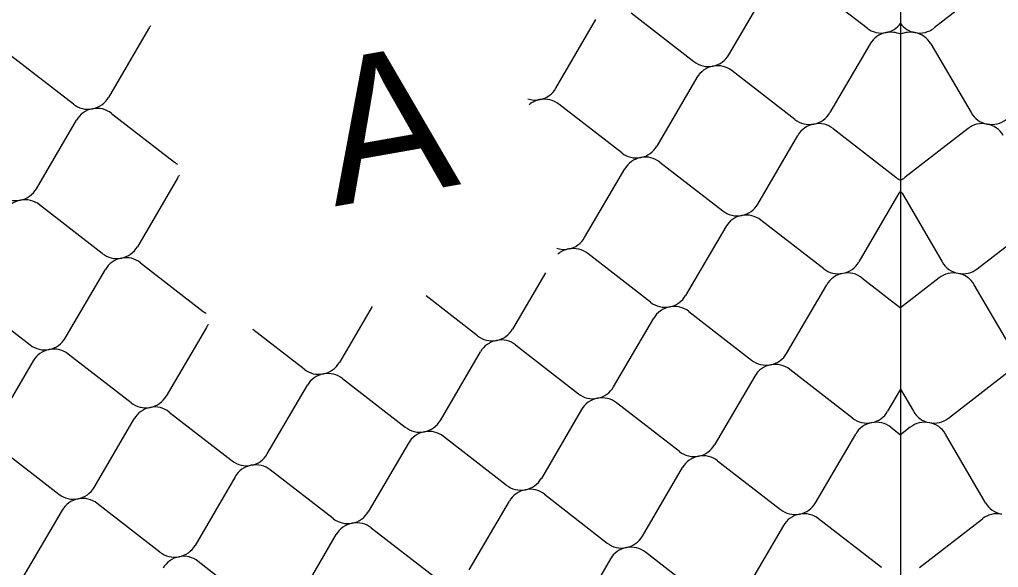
# Model space of a CAD drawing. Extents: x 638850 to 644908, y 297188 to 298900.
# Drawn here: x 644270.47 to 644309.83, y 297476.69 to 297498.7 of the extents above; entities that cross this region are included whole.
import ezdxf

# ---------------------------------------------------------------- set-up
doc = ezdxf.new("R2010")
doc.units = 0
doc.layers.add('3', color=7, linetype='Continuous')
doc.layers.add('5', color=7, linetype='Continuous')

msp = doc.modelspace()

# ---------------------------------------------------------------- linework, layer by layer
at = {"layer": '3'}
msp.add_line((644305.895, 297551.185), (644305.895, 297364.484), dxfattribs=at)
at = {"layer": '5'}
for p, q in [((644302.021, 297500.316), (644304.548, 297498.359)), ((644309.77, 297500.316), (644307.242, 297498.359)), ((644298.996, 297497.285), (644300.611, 297500.043)), ((644295.059, 297498.969), (644297.586, 297497.012)), ((644292.034, 297495.938), (644293.649, 297498.697)), ((644275.664, 297498.33), (644274.049, 297495.571)), ((644304.672, 297497.717), (644303.057, 297494.959)), ((644307.118, 297497.717), (644308.733, 297494.959)), ((644272.639, 297495.298), (644270.112, 297497.256)), ((644297.71, 297496.37), (644296.095, 297493.612)), ((644301.647, 297494.686), (644299.12, 297496.643)), ((644294.686, 297493.339), (644292.158, 297495.297)), ((644274.173, 297494.93), (644276.701, 297492.972)), ((644271.148, 297491.898), (644272.764, 297494.657)), ((644300.156, 297491.286), (644301.772, 297494.044)), ((644303.181, 297494.317), (644305.709, 297492.36)), ((644308.609, 297494.317), (644306.082, 297492.36)), ((644296.219, 297492.97), (644298.747, 297491.013)), ((644293.194, 297489.939), (644294.81, 297492.698)), ((644276.825, 297492.331), (644275.209, 297489.572)), ((644305.833, 297491.718), (644304.217, 297488.96)), ((644305.958, 297491.718), (644307.573, 297488.96)), ((644273.8, 297489.3), (644271.272, 297491.257)), ((644302.808, 297488.687), (644300.28, 297490.644)), ((644308.983, 297488.687), (644311.51, 297490.644)), ((644298.871, 297490.372), (644297.255, 297487.613)), ((644295.846, 297487.34), (644293.318, 297489.298)), ((644275.334, 297488.931), (644277.861, 297486.973)), ((644272.309, 297485.899), (644273.924, 297488.658)), ((644291.615, 297488.524), (644290.294, 297486.266)), ((644304.341, 297488.318), (644305.895, 297487.115)), ((644307.449, 297488.318), (644305.895, 297487.115)), ((644301.317, 297485.287), (644302.932, 297488.045)), ((644310.474, 297485.287), (644308.859, 297488.045)), ((644268.372, 297487.584), (644270.899, 297485.627)), ((644288.884, 297485.994), (644286.816, 297487.595)), ((644284.653, 297487.177), (644283.332, 297484.92)), ((644297.38, 297486.971), (644299.907, 297485.014)), ((644294.355, 297483.94), (644295.97, 297486.699)), ((644277.985, 297486.332), (644276.37, 297483.573)), ((644281.922, 297484.647), (644279.854, 297486.249)), ((644287.393, 297482.594), (644289.008, 297485.352)), ((644290.418, 297485.625), (644292.945, 297483.668)), ((644271.023, 297484.985), (644269.408, 297482.227)), ((644274.96, 297483.301), (644272.433, 297485.258)), ((644303.968, 297482.688), (644301.441, 297484.645)), ((644307.822, 297482.688), (644310.35, 297484.645)), ((644283.456, 297484.278), (644285.983, 297482.321)), ((644300.031, 297484.373), (644298.416, 297481.614)), ((644280.431, 297481.247), (644282.046, 297484.006)), ((644305.895, 297483.845), (644305.378, 297482.961)), ((644305.895, 297483.845), (644306.413, 297482.961)), ((644293.069, 297483.026), (644291.454, 297480.267)), ((644297.006, 297481.341), (644294.479, 297483.299)), ((644273.469, 297479.9), (644275.084, 297482.659)), ((644276.494, 297482.932), (644279.021, 297480.974)), ((644305.502, 297482.319), (644305.895, 297482.014)), ((644306.289, 297482.319), (644305.895, 297482.014)), ((644290.044, 297479.995), (644287.517, 297481.952)), ((644302.477, 297479.288), (644304.092, 297482.046)), ((644309.314, 297479.288), (644307.698, 297482.046)), ((644269.532, 297481.585), (644272.059, 297479.628)), ((644286.107, 297481.679), (644284.492, 297478.921)), ((644295.515, 297477.941), (644297.13, 297480.7)), ((644298.54, 297480.972), (644301.067, 297479.015)), ((644279.145, 297480.333), (644277.53, 297477.574)), ((644283.082, 297478.648), (644280.555, 297480.605)), ((644291.578, 297479.626), (644294.105, 297477.669)), ((644276.12, 297477.302), (644273.593, 297479.259)), ((644288.553, 297476.595), (644290.168, 297479.353)), ((644272.183, 297478.986), (644270.568, 297476.228)), ((644284.616, 297478.279), (644287.143, 297476.322)), ((644301.191, 297478.374), (644299.576, 297475.615)), ((644305.128, 297476.689), (644302.601, 297478.646)), ((644306.662, 297476.689), (644309.19, 297478.646)), ((644281.591, 297475.248), (644283.206, 297478.007)), ((644298.166, 297475.342), (644295.639, 297477.3)), ((644277.654, 297476.933), (644280.182, 297474.975)), ((644294.229, 297477.027), (644292.614, 297474.269))]:
    msp.add_line(p, q, dxfattribs=at)
for centre, major_axis, start_param, end_param in [((644276.474, 297497.923), (-0.906, -0.175), 5.444922, 5.60341), ((644305.148, 297499.037), (-0.906, -0.175), 0.679775, 1.570796), ((644305.148, 297499.037), (-0.906, -0.175), 1.570796, 2.33402), ((644306.642, 297499.037), (-0.906, 0.175), 0.807572, 1.570796), ((644306.642, 297499.037), (-0.906, 0.175), 1.570796, 2.461818), ((644305.482, 297497.311), (-0.906, -0.175), 4.712389, 5.60341), ((644305.482, 297497.311), (-0.906, -0.175), 4.065245, 4.712389), ((644306.308, 297497.311), (-0.906, 0.175), 4.712389, 5.359533), ((644306.308, 297497.311), (-0.906, 0.175), 3.821368, 4.712389), ((644298.186, 297497.691), (-0.906, -0.175), 1.570796, 2.461818), ((644298.186, 297497.691), (-0.906, -0.175), 0.679775, 1.570796), ((644298.52, 297495.964), (-0.906, -0.175), 4.712389, 5.60341), ((644298.52, 297495.964), (-0.906, -0.175), 3.821368, 4.712389), ((644291.224, 297496.344), (-0.906, -0.175), 1.570796, 2.461818), ((644273.239, 297495.977), (-0.906, -0.175), 0.679775, 1.570796), ((644273.239, 297495.977), (-0.906, -0.175), 1.570796, 2.461818), ((644291.224, 297496.344), (-0.906, -0.175), 1.043159, 1.570796), ((644291.558, 297494.618), (-0.906, -0.175), 4.712389, 5.240026), ((644291.558, 297494.618), (-0.906, -0.175), 3.821368, 4.712389), ((644273.573, 297494.251), (-0.906, -0.175), 4.712389, 5.60341), ((644273.573, 297494.251), (-0.906, -0.175), 3.821368, 4.712389), ((644302.247, 297495.365), (-0.906, -0.175), 1.570796, 2.461818), ((644309.543, 297495.365), (-0.906, 0.175), 0.679775, 1.570796), ((644302.247, 297495.365), (-0.906, -0.175), 0.679775, 1.570796), ((644302.581, 297493.638), (-0.906, -0.175), 4.712389, 5.60341), ((644302.581, 297493.638), (-0.906, -0.175), 3.821368, 4.712389), ((644309.209, 297493.638), (-0.906, 0.175), 4.712389, 5.60341), ((644309.543, 297495.365), (-0.906, 0.175), 1.570796, 2.461818), ((644309.209, 297493.638), (-0.906, 0.175), 3.821368, 4.712389), ((644295.285, 297494.018), (-0.906, -0.175), 1.570796, 2.461818), ((644295.285, 297494.018), (-0.906, -0.175), 0.679775, 1.570796), ((644277.3, 297493.651), (-0.906, -0.175), 0.679775, 0.838263), ((644295.619, 297492.292), (-0.906, -0.175), 4.712389, 5.60341), ((644295.619, 297492.292), (-0.906, -0.175), 3.821368, 4.712389), ((644277.634, 297491.925), (-0.906, -0.175), 5.444922, 5.60341), ((644306.308, 297493.039), (-0.906, -0.175), 0.679775, 0.923931), ((644305.482, 297493.039), (-0.906, 0.175), 2.217662, 2.461818), ((644270.339, 297492.305), (-0.906, -0.175), 1.570796, 2.461818), ((644306.642, 297491.312), (-0.906, -0.175), 5.475188, 5.60341), ((644305.148, 297491.312), (-0.906, 0.175), 3.821368, 3.94959), ((644270.339, 297492.305), (-0.906, -0.175), 0.679775, 1.570796), ((644270.673, 297490.578), (-0.906, -0.175), 4.712389, 5.60341), ((644270.673, 297490.578), (-0.906, -0.175), 3.821368, 4.712389), ((644299.346, 297491.692), (-0.906, -0.175), 1.570796, 2.461818), ((644299.346, 297491.692), (-0.906, -0.175), 0.679775, 1.570796), ((644299.68, 297489.965), (-0.906, -0.175), 3.821368, 4.712389), ((644299.68, 297489.965), (-0.906, -0.175), 4.712389, 5.60341), ((644292.385, 297490.345), (-0.906, -0.175), 1.570796, 2.461818), ((644274.4, 297489.978), (-0.906, -0.175), 0.679775, 1.570796), ((644274.4, 297489.978), (-0.906, -0.175), 1.570796, 2.461818), ((644292.385, 297490.345), (-0.906, -0.175), 1.043159, 1.570796), ((644292.719, 297488.619), (-0.906, -0.175), 4.712389, 5.240026), ((644292.719, 297488.619), (-0.906, -0.175), 3.821368, 4.712389), ((644274.734, 297488.252), (-0.906, -0.175), 4.712389, 5.60341), ((644274.734, 297488.252), (-0.906, -0.175), 3.821368, 4.712389), ((644303.408, 297489.366), (-0.906, -0.175), 1.570796, 2.461818), ((644308.383, 297489.366), (-0.906, 0.175), 0.679775, 1.570796), ((644303.408, 297489.366), (-0.906, -0.175), 0.679775, 1.570796), ((644303.742, 297487.639), (-0.906, -0.175), 4.712389, 5.60341), ((644303.742, 297487.639), (-0.906, -0.175), 3.821368, 4.712389), ((644308.049, 297487.639), (-0.906, 0.175), 4.712389, 5.60341), ((644308.383, 297489.366), (-0.906, 0.175), 1.570796, 2.461818), ((644308.049, 297487.639), (-0.906, 0.175), 3.821368, 4.712389), ((644296.446, 297488.019), (-0.906, -0.175), 0.679775, 1.570796), ((644296.446, 297488.019), (-0.906, -0.175), 1.570796, 2.461818), ((644278.461, 297487.652), (-0.906, -0.175), 0.679775, 0.838263), ((644296.78, 297486.293), (-0.906, -0.175), 4.712389, 5.60341), ((644296.78, 297486.293), (-0.906, -0.175), 3.821368, 4.712389), ((644278.795, 297485.926), (-0.906, -0.175), 5.444922, 5.60341), ((644289.484, 297486.673), (-0.906, -0.175), 1.570796, 2.461818), ((644271.499, 297486.306), (-0.906, -0.175), 1.570796, 2.461818), ((644289.484, 297486.673), (-0.906, -0.175), 0.679775, 1.570796), ((644289.818, 297484.946), (-0.906, -0.175), 4.712389, 5.60341), ((644289.818, 297484.946), (-0.906, -0.175), 3.821368, 4.712389), ((644271.499, 297486.306), (-0.906, -0.175), 0.679775, 1.570796), ((644271.833, 297484.579), (-0.906, -0.175), 4.712389, 5.60341), ((644271.833, 297484.579), (-0.906, -0.175), 3.821368, 4.712389), ((644300.507, 297485.693), (-0.906, -0.175), 0.679775, 1.570796), ((644300.507, 297485.693), (-0.906, -0.175), 1.570796, 2.461818), ((644282.522, 297485.326), (-0.906, -0.175), 0.679775, 1.570796), ((644282.522, 297485.326), (-0.906, -0.175), 1.570796, 2.461818), ((644300.841, 297483.966), (-0.906, -0.175), 4.712389, 5.60341), ((644300.841, 297483.966), (-0.906, -0.175), 3.821368, 4.712389), ((644282.856, 297483.599), (-0.906, -0.175), 4.712389, 5.60341), ((644282.856, 297483.599), (-0.906, -0.175), 3.821368, 4.712389), ((644293.545, 297484.346), (-0.906, -0.175), 1.570796, 2.461818), ((644275.56, 297483.979), (-0.906, -0.175), 1.570796, 2.461818), ((644293.545, 297484.346), (-0.906, -0.175), 0.679775, 1.570796), ((644293.879, 297482.62), (-0.906, -0.175), 4.712389, 5.60341), ((644293.879, 297482.62), (-0.906, -0.175), 3.821368, 4.712389), ((644275.56, 297483.979), (-0.906, -0.175), 0.679775, 1.570796), ((644275.894, 297482.253), (-0.906, -0.175), 4.712389, 5.60341), ((644275.894, 297482.253), (-0.906, -0.175), 3.821368, 4.712389), ((644286.583, 297483), (-0.906, -0.175), 1.570796, 2.461818), ((644304.568, 297483.367), (-0.906, -0.175), 0.679775, 1.570796), ((644304.568, 297483.367), (-0.906, -0.175), 1.570796, 2.461818), ((644307.223, 297483.367), (-0.906, 0.175), 0.679775, 1.570796), ((644307.223, 297483.367), (-0.906, 0.175), 1.570796, 2.461818), ((644286.583, 297483), (-0.906, -0.175), 0.679775, 1.570796), ((644304.902, 297481.64), (-0.906, -0.175), 4.712389, 5.60341), ((644304.902, 297481.64), (-0.906, -0.175), 3.821368, 4.712389), ((644306.889, 297481.64), (-0.906, 0.175), 4.712389, 5.60341), ((644306.889, 297481.64), (-0.906, 0.175), 3.821368, 4.712389), ((644286.917, 297481.273), (-0.906, -0.175), 4.712389, 5.60341), ((644286.917, 297481.273), (-0.906, -0.175), 3.821368, 4.712389), ((644297.606, 297482.02), (-0.906, -0.175), 1.570796, 2.461818), ((644279.621, 297481.653), (-0.906, -0.175), 1.570796, 2.461818), ((644297.606, 297482.02), (-0.906, -0.175), 0.679775, 1.570796), ((644297.94, 297480.294), (-0.906, -0.175), 4.712389, 5.60341), ((644297.94, 297480.294), (-0.906, -0.175), 3.821368, 4.712389), ((644279.621, 297481.653), (-0.906, -0.175), 0.679775, 1.570796), ((644279.955, 297479.927), (-0.906, -0.175), 4.712389, 5.60341), ((644279.955, 297479.927), (-0.906, -0.175), 3.821368, 4.712389), ((644290.644, 297480.674), (-0.906, -0.175), 1.570796, 2.461818), ((644272.659, 297480.307), (-0.906, -0.175), 1.570796, 2.461818), ((644290.644, 297480.674), (-0.906, -0.175), 0.679775, 1.570796), ((644290.978, 297478.947), (-0.906, -0.175), 3.821368, 4.712389), ((644272.659, 297480.307), (-0.906, -0.175), 0.679775, 1.570796), ((644272.993, 297478.58), (-0.906, -0.175), 4.712389, 5.60341), ((644272.993, 297478.58), (-0.906, -0.175), 3.821368, 4.712389), ((644290.978, 297478.947), (-0.906, -0.175), 4.712389, 5.60341), ((644301.667, 297479.694), (-0.906, -0.175), 1.570796, 2.461818), ((644310.123, 297479.694), (-0.906, 0.175), 0.679775, 1.570796), ((644283.682, 297479.327), (-0.906, -0.175), 1.570796, 2.461818), ((644301.667, 297479.694), (-0.906, -0.175), 0.679775, 1.570796), ((644302.001, 297477.967), (-0.906, -0.175), 4.712389, 5.60341), ((644302.001, 297477.967), (-0.906, -0.175), 3.821368, 4.712389), ((644309.789, 297477.967), (-0.906, 0.175), 4.712389, 5.60341), ((644283.682, 297479.327), (-0.906, -0.175), 0.679775, 1.570796), ((644284.016, 297477.6), (-0.906, -0.175), 4.712389, 5.60341), ((644284.016, 297477.6), (-0.906, -0.175), 3.821368, 4.712389), ((644294.705, 297478.347), (-0.906, -0.175), 1.570796, 2.461818), ((644276.72, 297477.981), (-0.906, -0.175), 1.570796, 2.461818), ((644294.705, 297478.347), (-0.906, -0.175), 0.679775, 1.570796), ((644295.039, 297476.621), (-0.906, -0.175), 4.712389, 5.60341), ((644295.039, 297476.621), (-0.906, -0.175), 3.821368, 4.712389), ((644276.72, 297477.981), (-0.906, -0.175), 0.679775, 1.570796), ((644277.054, 297476.254), (-0.906, -0.175), 4.712389, 5.60341), ((644277.054, 297476.254), (-0.906, -0.175), 3.821368, 4.712389)]:
    msp.add_ellipse(centre, major_axis=major_axis, ratio=0.952381, start_param=start_param, end_param=end_param, dxfattribs=at)

# ---------------------------------------------------------------- texts
at = {"layer": '3'}
msp.add_text('A', height=5.804, rotation=10, dxfattribs=at).set_placement((644283.148, 297491.189))

doc.saveas('drawing.dxf')
